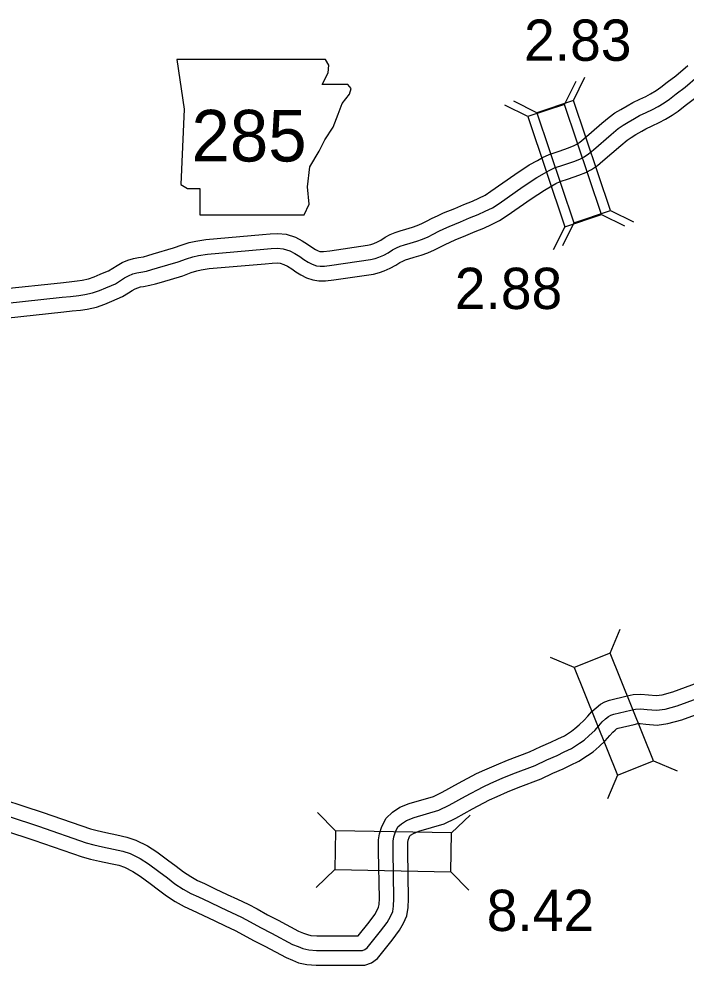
# Model space of a CAD drawing. Extents: x -83719 to 153526, y -11835 to 11446.
# Drawn here: x 1848 to 2075.5, y 919.8 to 1242.5 of the extents above; entities that cross this region are included whole.
import ezdxf

# ---------------------------------------------------------------- set-up
doc = ezdxf.new("R2010")
doc.units = 0
for name, color, linetype in [('Level 10', 7, 'Continuous'), ('Level 20', 7, 'Continuous'), ('Level 21', 7, 'Continuous'), ('Level 58', 7, 'Continuous'), ('Level 59', 7, 'Continuous')]:
    doc.layers.add(name, color=color, linetype=linetype)

msp = doc.modelspace()

# ---------------------------------------------------------------- linework, layer by layer
at = {"layer": 'Level 10'}
for points in [[(1842.49, 1150.44), (1862.19, 1152.56), (1865.06, 1152.86), (1867.77, 1153.15), (1869.48, 1153.39), (1871.72, 1153.89), (1873.6, 1154.52), (1875.67, 1155.44), (1877.59, 1156.22), (1878.56, 1156.65), (1879.98, 1157.53), (1881.42, 1158.46), (1883.2, 1159.44), (1885.13, 1160.24), (1887.05, 1160.84), (1888.72, 1161.12), (1890.39, 1161.43), (1891.94, 1161.84), (1893.8, 1162.37), (1900.67, 1164.41), (1903.58, 1165.48), (1906.02, 1166.22), (1908.26, 1166.75), (1911.67, 1167.27), (1931.07, 1169), (1933.69, 1169.2), (1936.25, 1169.34), (1939.16, 1169.06), (1942.29, 1168.03), (1944.52, 1166.83), (1946.44, 1165.66), (1947.89, 1164.67), (1949.13, 1163.9), (1950, 1163.44), (1950.65, 1163.21), (1951.08, 1163.14), (1951.83, 1163.14), (1954, 1163.45), (1966.84, 1165.31), (1967.99, 1165.63), (1969.02, 1165.97), (1970.29, 1166.5), (1971.38, 1167.1), (1972.87, 1168.06), (1974.6, 1168.95), (1976.24, 1169.65), (1977.95, 1170.26), (1979.93, 1170.83), (1982.19, 1171.53), (1983.83, 1172.05), (1985.36, 1172.76), (1987, 1173.57), (1988.94, 1174.56), (1990.73, 1175.41), (1992.73, 1176.36), (1996.59, 1177.87), (1999.76, 1179.28), (2002.65, 1180.41), (2004.85, 1181.42), (2006.98, 1182.45), (2008.91, 1183.72), (2017.12, 1189.49), (2022.05, 1192.7), (2024.79, 1194.28), (2026.51, 1195.25), (2028.79, 1196.33), (2032.18, 1197.47), (2035.46, 1198.57), (2037.3, 1199.3), (2038.21, 1199.75), (2039.23, 1200.45), (2040.68, 1201.68), (2046.8, 1206.96), (2049.34, 1209.05), (2051.25, 1210.45), (2053.25, 1211.64), (2055.38, 1212.92), (2057.33, 1214.01), (2059.76, 1215.1), (2061.8, 1216.08), (2063.43, 1216.95), (2065.35, 1218.16), (2066.96, 1219.22), (2069.11, 1220.93), (2072.08, 1223.12), (2076.08, 1226.69)], [(1843.33, 1140.48), (1863.25, 1142.62), (1866.11, 1142.92), (1868.99, 1143.22), (1871.27, 1143.54), (1874.41, 1144.24), (1877.23, 1145.19), (1879.59, 1146.24), (1881.5, 1147.02), (1883.24, 1147.79), (1885.31, 1149.07), (1886.56, 1149.87), (1887.55, 1150.42), (1888.53, 1150.83), (1889.39, 1151.09), (1890.45, 1151.27), (1892.57, 1151.66), (1894.59, 1152.2), (1896.59, 1152.76), (1903.83, 1154.92), (1906.75, 1155.99), (1908.62, 1156.56), (1910.16, 1156.92), (1912.87, 1157.34), (1931.9, 1159.04), (1934.34, 1159.22), (1936.05, 1159.32), (1937.09, 1159.22), (1938.33, 1158.81), (1939.55, 1158.15), (1941.02, 1157.26), (1942.41, 1156.3), (1944.15, 1155.21), (1945.99, 1154.25), (1948.16, 1153.48), (1950.28, 1153.14), (1952.54, 1153.14), (1955.42, 1153.55), (1968.92, 1155.51), (1970.89, 1156.06), (1972.51, 1156.59), (1974.61, 1157.47), (1976.49, 1158.49), (1977.89, 1159.4), (1978.87, 1159.9), (1979.87, 1160.33), (1981, 1160.73), (1982.8, 1161.25), (1985.18, 1161.99), (1987.46, 1162.7), (1989.68, 1163.74), (1991.48, 1164.63), (1993.36, 1165.59), (1995.01, 1166.37), (1996.7, 1167.17), (2000.45, 1168.64), (2003.62, 1170.05), (2006.55, 1171.2), (2009.11, 1172.37), (2011.92, 1173.73), (2014.53, 1175.44), (2022.73, 1181.21), (2027.28, 1184.17), (2029.74, 1185.59), (2031.11, 1186.37), (2032.53, 1187.04), (2035.36, 1187.99), (2038.9, 1189.18), (2041.37, 1190.16), (2043.29, 1191.11), (2045.3, 1192.49), (2047.18, 1194.08), (2053.24, 1199.31), (2055.47, 1201.14), (2056.77, 1202.09), (2058.4, 1203.06), (2060.41, 1204.28), (2061.83, 1205.07), (2063.96, 1206.03), (2066.33, 1207.16), (2068.46, 1208.31), (2070.76, 1209.74), (2072.83, 1211.11), (2075.19, 1212.98), (2078.39, 1215.35)], [(1836.03, 978.48), (1856.26, 971.86), (1872.34, 966.26), (1874.64, 965.68), (1877.57, 965.02), (1881.33, 964.23), (1884.76, 963.46), (1887.78, 962.45), (1891.78, 960.47), (1895.05, 958.37), (1898.63, 955.68), (1901.6, 953.52), (1904.09, 951.6), (1906.54, 949.97), (1908.86, 948.65), (1911.26, 947.58), (1914.94, 945.83), (1919.01, 943.91), (1922.54, 942.24), (1926.15, 940.56), (1929.26, 938.92), (1932.71, 936.97), (1936.4, 935.1), (1943.34, 931.4), (1945.04, 930.71), (1946.34, 930.19), (1947.57, 929.91), (1949.58, 929.79), (1963.64, 929.8), (1967.38, 934.37), (1969.3, 937.03), (1970.24, 938.72), (1970.66, 939.57), (1970.79, 940.41), (1970.89, 942.54), (1970.58, 958.59), (1970.65, 962.54), (1971, 964.6), (1971.72, 967.06), (1973.2, 969.95), (1975.37, 971.97), (1977.88, 973.61), (1981.08, 974.9), (1989.36, 977.34), (1992.37, 978.78), (1997.92, 981.85), (2004.05, 985.1), (2006.9, 986.43), (2010.82, 988.15), (2014.6, 989.63), (2022.09, 992.5), (2025.93, 994.34), (2029.42, 995.84), (2031.76, 996.99), (2034.01, 998.04), (2036.4, 999.63), (2037.63, 1000.45), (2039.08, 1001.77), (2040.77, 1003.32), (2042, 1004.72), (2043.36, 1006.25), (2044.8, 1007.58), (2046.37, 1008.81), (2047.78, 1009.56), (2049.35, 1010.19), (2055.48, 1011.59), (2057.51, 1012.09), (2060.09, 1012.24), (2062.75, 1011.95), (2065.35, 1011.73), (2067.41, 1012.01), (2071.02, 1012.95), (2079.64, 1016.18)], [(1832.88, 968.99), (1853.06, 962.38), (1869.47, 956.67), (1872.33, 955.95), (1875.45, 955.25), (1879.2, 954.46), (1882.08, 953.82), (1883.96, 953.19), (1886.85, 951.76), (1889.33, 950.16), (1892.68, 947.64), (1895.6, 945.51), (1898.27, 943.46), (1901.3, 941.45), (1904.33, 939.73), (1907.06, 938.5), (1910.66, 936.79), (1914.75, 934.86), (1918.3, 933.19), (1921.7, 931.6), (1924.47, 930.15), (1927.98, 928.16), (1931.78, 926.23), (1939.09, 922.33), (1941.3, 921.43), (1943.36, 920.61), (1946.16, 919.97), (1949.3, 919.79), (1965.93, 919.81), (1968.24, 920.56), (1970.21, 922.04), (1975.31, 928.27), (1977.74, 931.65), (1979.11, 934.09), (1980.3, 936.54), (1980.76, 939.4), (1980.89, 942.42), (1980.59, 958.6), (1980.64, 961.61), (1980.77, 962.37), (1981.05, 963.34), (1981.3, 963.83), (1981.55, 964.07), (1982.53, 964.71), (1984.37, 965.45), (1992.95, 967.97), (1996.95, 969.89), (2002.69, 973.06), (2008.52, 976.15), (2011.03, 977.32), (2014.65, 978.91), (2018.22, 980.31), (2026.04, 983.31), (2030.07, 985.24), (2033.6, 986.75), (2036.08, 987.97), (2038.92, 989.3), (2041.94, 991.3), (2043.8, 992.55), (2045.82, 994.38), (2047.93, 996.32), (2049.51, 998.11), (2050.51, 999.24), (2051.29, 999.96), (2051.82, 1000.38), (2051.99, 1000.47), (2052.35, 1000.61), (2057.79, 1001.86), (2059.01, 1002.16), (2059.84, 1002.21), (2061.79, 1001.99), (2065.61, 1001.67), (2069.35, 1002.18), (2074.04, 1003.41), (2083.38, 1006.9)]]:
    msp.add_lwpolyline(points, dxfattribs=at)
at = {"layer": 'Level 20'}
for p, q in [((2034.07, 1213.38), (2037.99, 1221.26)), ((2037.12, 1214.75), (2041.03, 1222.63)), ((2024.61, 1210.53), (2016.73, 1214.45)), ((2021.55, 1209.19), (2013.67, 1213.12)), ((2046.63, 1175.83), (2054.51, 1171.9)), ((2049.76, 1177.22), (2057.64, 1173.31)), ((2034.11, 1171.64), (2030.19, 1163.77)), ((2037.25, 1173.01), (2033.34, 1165.12)), ((2049.57, 1026.23), (2053.01, 1034.33)), ((2037.32, 1021.3), (2029.22, 1024.74)), ((2064.38, 989.51), (2072.47, 986.06)), ((2052.13, 984.57), (2048.69, 976.47)), ((1955.9, 965.54), (1949.79, 971.87)), ((1995.5, 964.85), (2001.83, 970.96)), ((1955.67, 952.34), (1949.34, 946.23)), ((1995.27, 951.65), (2001.38, 945.32))]:
    msp.add_line(p, q, dxfattribs=at)
for points in [[(2024.61, 1210.53), (2037.25, 1173.01), (2049.76, 1177.22), (2037.12, 1214.75)], [(2021.55, 1209.19), (2034.11, 1171.64), (2046.63, 1175.83), (2034.07, 1213.38)], [(2037.32, 1021.3), (2052.13, 984.57), (2064.38, 989.51), (2049.57, 1026.23)], [(1995.5, 964.85), (1955.9, 965.54), (1955.67, 952.34), (1995.27, 951.65)]]:
    msp.add_lwpolyline(points, close=True, dxfattribs=at)
at = {"layer": 'Level 21'}
msp.add_lwpolyline([(1901.81, 1228.67), (1904.35, 1211.76), (1903.22, 1186.1), (1905.47, 1184.69), (1909.7, 1184.69), (1909.7, 1175.66), (1945.23, 1175.66), (1946.92, 1179.33), (1946.36, 1185.25), (1947.2, 1192.02), (1950.31, 1197.38), (1952.28, 1201.32), (1955.1, 1205.55), (1956.79, 1210.06), (1958.2, 1213.73), (1960.74, 1216.83), (1961.3, 1218.8), (1960.17, 1220.21), (1951.43, 1220.21), (1953.41, 1224.16), (1953.69, 1226.7), (1952.52, 1228.65)], close=True, dxfattribs=at)
at = {"layer": 'Level 59'}
for points in [[(1842.91, 1145.46), (1862.72, 1147.59), (1865.58, 1147.89), (1868.38, 1148.19), (1870.38, 1148.47), (1873.06, 1149.06), (1875.42, 1149.85), (1877.63, 1150.84), (1879.55, 1151.62), (1880.9, 1152.22), (1882.64, 1153.3), (1883.99, 1154.16), (1885.38, 1154.93), (1886.83, 1155.53), (1888.22, 1155.97), (1889.58, 1156.2), (1891.48, 1156.54), (1893.27, 1157.02), (1895.19, 1157.57), (1902.25, 1159.67), (1905.16, 1160.74), (1907.32, 1161.39), (1909.21, 1161.83), (1912.27, 1162.31), (1931.49, 1164.02), (1934.02, 1164.21), (1936.15, 1164.33), (1938.12, 1164.14), (1940.31, 1163.42), (1942.03, 1162.49), (1943.73, 1161.46), (1945.15, 1160.49), (1946.64, 1159.55), (1947.99, 1158.85), (1949.41, 1158.35), (1950.68, 1158.14), (1952.18, 1158.14), (1954.71, 1158.5), (1967.88, 1160.41), (1969.44, 1160.85), (1970.76, 1161.28), (1972.45, 1161.99), (1973.93, 1162.79), (1975.38, 1163.73), (1976.73, 1164.43), (1978.05, 1164.99), (1979.48, 1165.49), (1981.37, 1166.04), (1983.69, 1166.76), (1985.64, 1167.38), (1987.52, 1168.25), (1989.24, 1169.1), (1991.15, 1170.08), (1992.87, 1170.89), (1994.72, 1171.76), (1998.52, 1173.26), (2001.69, 1174.67), (2004.6, 1175.8), (2006.98, 1176.9), (2009.45, 1178.09), (2011.72, 1179.58), (2019.93, 1185.35), (2024.66, 1188.44), (2027.26, 1189.94), (2028.81, 1190.81), (2030.66, 1191.69), (2033.77, 1192.73), (2037.18, 1193.88), (2039.33, 1194.73), (2040.75, 1195.43), (2042.26, 1196.47), (2043.93, 1197.88), (2050.02, 1203.13), (2052.41, 1205.1), (2054.01, 1206.27), (2055.82, 1207.35), (2057.9, 1208.6), (2059.58, 1209.54), (2061.86, 1210.56), (2064.07, 1211.62), (2065.95, 1212.63), (2068.05, 1213.95), (2069.89, 1215.16), (2072.15, 1216.95), (2075.24, 1219.23), (2079.39, 1222.94)], [(1834.45, 973.74), (1854.66, 967.12), (1870.9, 961.46), (1873.49, 960.81), (1876.51, 960.14), (1880.27, 959.34), (1883.42, 958.64), (1885.87, 957.82), (1889.32, 956.12), (1892.19, 954.27), (1895.65, 951.66), (1898.6, 949.51), (1901.18, 947.53), (1903.92, 945.71), (1906.59, 944.19), (1909.16, 943.04), (1912.8, 941.31), (1916.88, 939.38), (1920.42, 937.71), (1923.93, 936.08), (1926.86, 934.53), (1930.34, 932.56), (1934.09, 930.67), (1941.22, 926.86), (1943.17, 926.07), (1944.85, 925.4), (1946.87, 924.94), (1949.44, 924.79), (1965.14, 924.81), (1965.9, 925.06), (1966.72, 925.67), (1971.34, 931.32), (1973.52, 934.34), (1974.68, 936.4), (1975.48, 938.06), (1975.77, 939.9), (1975.89, 942.48), (1975.59, 958.6), (1975.65, 962.08), (1975.88, 963.48), (1976.38, 965.2), (1977.25, 966.89), (1978.46, 968.02), (1980.21, 969.16), (1982.72, 970.18), (1991.16, 972.66), (1994.66, 974.33), (2000.31, 977.46), (2006.28, 980.62), (2008.96, 981.88), (2012.73, 983.53), (2016.41, 984.97), (2024.06, 987.9), (2028, 989.79), (2031.51, 991.3), (2033.92, 992.48), (2036.47, 993.67), (2039.17, 995.47), (2040.72, 996.5), (2042.45, 998.07), (2044.35, 999.82), (2045.76, 1001.42), (2046.93, 1002.75), (2048.04, 1003.77), (2049.1, 1004.6), (2049.89, 1005.01), (2050.85, 1005.4), (2056.63, 1006.72), (2058.26, 1007.12), (2059.96, 1007.22), (2062.27, 1006.97), (2065.48, 1006.7), (2068.38, 1007.09), (2072.53, 1008.18), (2081.51, 1011.54)]]:
    msp.add_lwpolyline(points, dxfattribs=at)

# ---------------------------------------------------------------- texts
at = {"layer": 'Level 21'}
msp.add_text('285', height=17.6, dxfattribs=at).set_placement((1906.81, 1193.9))
at = {"layer": 'Level 58'}
for s, p in [('2.83', (2020.25, 1228.24)), ('2.88', (1996.63, 1143.57)), ('8.42', (2007.52, 931.41))]:
    msp.add_text(s, height=14.08, dxfattribs=at).set_placement(p)

doc.saveas('drawing.dxf')
